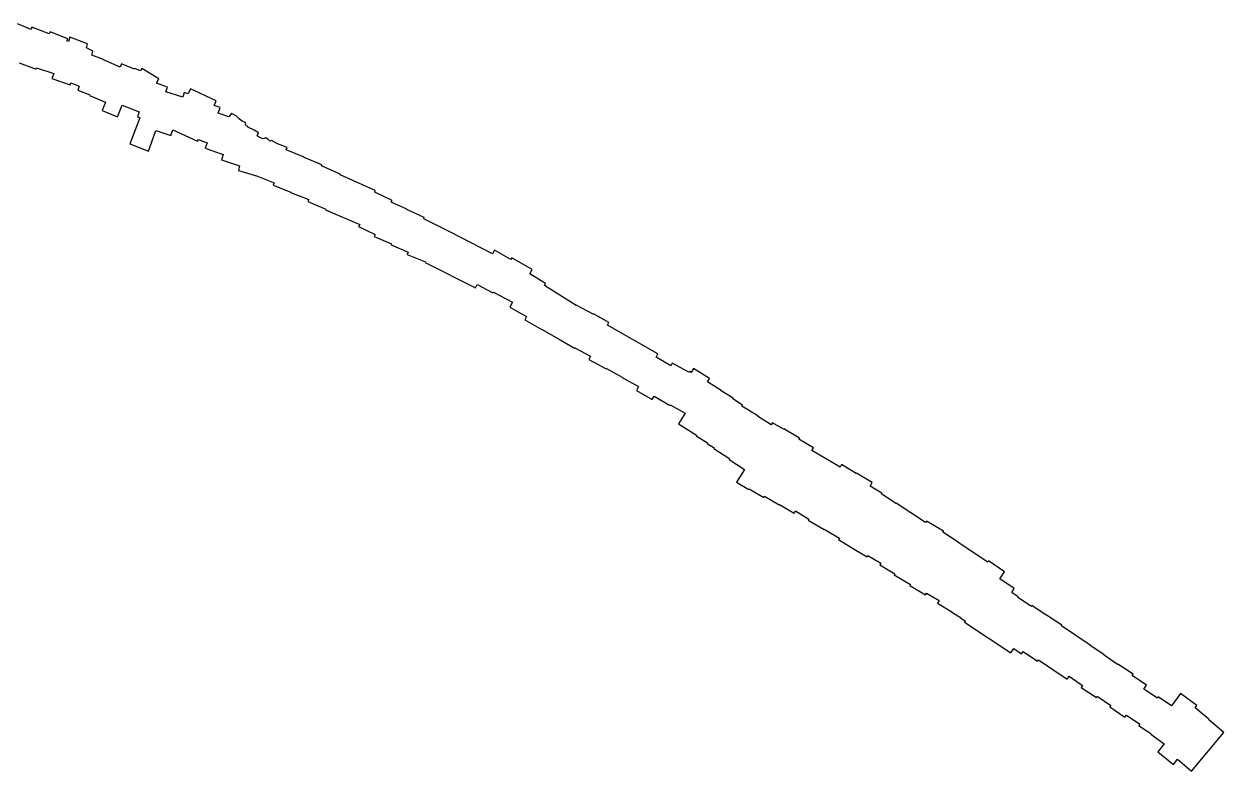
# Model space of a CAD drawing. Extents: x 2650582 to 3923188, y 277893 to 989177.
# Drawn here: x 3694577 to 3703730, y 526447 to 532145 of the extents above; entities that cross this region are included whole.
import ezdxf

# ---------------------------------------------------------------- set-up
doc = ezdxf.new("R2010")
doc.units = 0
doc.layers.add('Level 3', color=7, linetype='Continuous')

msp = doc.modelspace()

# ---------------------------------------------------------------- linework, layer by layer
at = {"layer": 'Level 3'}
for points in [[(3695418.6, 531799.8), (3695320.6, 531840.7), (3695310.6, 531816.9), (3695183.3, 531872.8), (3695184.2, 531874.9), (3695092.9, 531908.5), (3695102.2, 531939.1), (3695053.5, 531963.3), (3695060.7, 531994.8), (3694926.9, 532045.5), (3694915.3, 532012.8), (3694904.3, 532016.6), (3694910.1, 532032.3), (3694775.8, 532086.4), (3694769.5, 532071.4), (3694637.1, 532122), (3694630.3, 532104.5), (3694526.7, 532145.5)], [(3694538.8, 531849.2), (3694668.3, 531800.4), (3694672.5, 531810.9), (3694802.9, 531767), (3694789.9, 531728.8), (3694929.2, 531682.3), (3694933.6, 531695.5), (3694998.4, 531672.3), (3694988.3, 531641.4), (3695079, 531606.3), (3695076.7, 531598.9), (3695198.5, 531548.6), (3695172.4, 531486.2), (3695289.1, 531436.9), (3695325.8, 531525.9)], [(3697378.1, 530785.3), (3697383.5, 530798.3), (3697251.6, 530863.1), (3697255.8, 530875.6), (3696987.1, 530995.6), (3696988.8, 530998.9), (3696845.1, 531064.3), (3696847.3, 531071), (3696713.1, 531126.8), (3696714.3, 531130.2), (3696577, 531185.1), (3696583.5, 531204.5), (3696509.7, 531231.1), (3696464.6, 531256), (3696453.8, 531251.3), (3696448.1, 531253.3), (3696440.1, 531263.3), (3696421.6, 531276.3), (3696401.7, 531270.1), (3696370.7, 531281.3), (3696354.8, 531291.5), (3696364.5, 531315.6), (3696332.2, 531336.6), (3696283.4, 531357.4), (3696281.6, 531366), (3696270.4, 531369.8), (3696265.9, 531377.6), (3696268.7, 531386), (3696262.5, 531395.3), (3696241.3, 531404.9), (3696219.8, 531419.8), (3696197.8, 531441.4), (3696158.2, 531463.5), (3696140, 531436.8), (3696058.6, 531466), (3696071.9, 531508.1), (3696026.9, 531524.8), (3696042.8, 531559.3), (3695846.4, 531652), (3695827.7, 531612), (3695799.4, 531622.1), (3695787.2, 531586.4), (3695659.1, 531628.9), (3695670.9, 531664.5), (3695587.4, 531694.1), (3695604.6, 531728.3), (3695474.6, 531806.7), (3695464.4, 531789), (3695420.9, 531806.2), (3695418.6, 531799.8)], [(3695325.8, 531525.9), (3695454.9, 531476.6), (3695441.6, 531437.4), (3695459.5, 531430.2), (3695384.1, 531230.5), (3695525.3, 531174.1), (3695582.1, 531332.5), (3695697, 531294.2), (3695712.4, 531338.8), (3695900.8, 531252.4), (3695906.3, 531264.4), (3695972.8, 531239.9), (3695959.4, 531199.2), (3696095.2, 531150.2), (3696081.9, 531109.8), (3696220.9, 531062.6), (3696211.7, 531028.6), (3696357.3, 530983.9), (3696485.4, 530934.8), (3696478.2, 530915.2), (3696611.3, 530863.2), (3696610.4, 530859.9), (3696747.9, 530806.1), (3696742.5, 530791.5), (3696879.1, 530733.2), (3696876.9, 530728.9), (3697137.1, 530616.8), (3697128.8, 530599.4), (3697255.3, 530540.7)], [(3699790.1, 529416.8), (3699806.1, 529441.8), (3699683.5, 529517.5), (3699665.1, 529487.1), (3699651.7, 529495.2), (3699648.4, 529489.2), (3699521.1, 529559.2), (3699509.5, 529537.8), (3699397.2, 529603.4), (3699411.4, 529629.4), (3699027, 529846.9), (3699038.2, 529869.1), (3698919.2, 529935.3), (3698917.4, 529931.9), (3698789, 530000.6), (3698788.1, 529998.9), (3698546.9, 530150.9), (3698555.3, 530165.4), (3698433.7, 530238.8), (3698452.1, 530272.1), (3698297.9, 530360.8), (3698290.2, 530348), (3698164.1, 530420.7), (3698149.1, 530392.6), (3697825.2, 530559.2), (3697626.1, 530659.8), (3697629.7, 530669.5), (3697495.6, 530731.3), (3697496.3, 530733.1), (3697378.1, 530785.3)], [(3697255.3, 530540.7), (3697248.6, 530524.8), (3697380.5, 530468.7), (3697377.3, 530461.7), (3697506.9, 530405.1), (3697500, 530387.5), (3697637.9, 530330.5), (3697636.3, 530326.9), (3698020.2, 530132.1), (3698032.2, 530157.7), (3698153.4, 530094), (3698157.7, 530100.8), (3698301.7, 530022.7), (3698283.2, 529985.4), (3698410, 529912.9), (3698396.5, 529887.7), (3698522.2, 529817.2), (3698522.8, 529818.2), (3698653.2, 529744.4), (3698652.5, 529742.6), (3698776.2, 529671.6), (3698778.9, 529676.2), (3698897.9, 529611.4), (3698884.4, 529585.8), (3699018.3, 529514.9), (3699020.1, 529518.2), (3699140.3, 529451.6), (3699139.8, 529449.8), (3699263.6, 529379.5), (3699247.7, 529350.4), (3699368.3, 529281.4), (3699382.1, 529305.2), (3699501.4, 529236.9), (3699504, 529241.4), (3699620, 529175.9), (3699569.2, 529095.2)], [(3700285.2, 529103.5), (3700275.3, 529087), (3700172, 529154.6), (3700173.2, 529156), (3700051.9, 529230), (3700057.6, 529238.5), (3699982.4, 529287.2), (3699984.8, 529290.9), (3699893, 529345.8), (3699895.3, 529348.6), (3699790.1, 529416.8)], [(3699569.2, 529095.2), (3699705.3, 529009), (3699702.5, 529004.7), (3699789, 528949.6), (3699787.1, 528946.2), (3699840.8, 528911.1), (3699838.5, 528908), (3699959.1, 528829), (3699955.6, 528824.1), (3700071.4, 528747.7)], [(3702110.1, 527808.2), (3702129.8, 527838), (3702019.5, 527912.7), (3702056, 527965.8), (3701933.8, 528050.3), (3701927.1, 528040.8), (3701701, 528189), (3701703.1, 528192.6), (3701585, 528269.8), (3701589.1, 528276.6), (3701460.5, 528353.8), (3701453.6, 528342.3), (3701228.3, 528490.5), (3701226.7, 528488.2), (3701116, 528562.2), (3701118.8, 528566.9), (3701030.3, 528621), (3701045.9, 528647), (3700925.9, 528719.1), (3700924.6, 528716.9), (3700813.1, 528783.8), (3700801.5, 528764.4), (3700690.1, 528831.4), (3700689.7, 528830.6), (3700586.8, 528892.6), (3700598.1, 528911.5), (3700486.9, 528978.4), (3700491, 528985.4), (3700371.1, 529057.5), (3700368.5, 529053.5), (3700285.2, 529103.5)], [(3700071.4, 528747.7), (3700012.2, 528649.2), (3700104.8, 528593.6), (3700108.8, 528600.3), (3700219.4, 528533.8), (3700225.5, 528543.9), (3700337, 528476.9), (3700339, 528480.4), (3700450.5, 528413.5), (3700461, 528430.9), (3700563.9, 528369.2), (3700558.9, 528360.9), (3700678.8, 528288.6), (3700681.1, 528292.2), (3700796.2, 528223), (3700789.7, 528212.2), (3700909.7, 528140.1), (3701007.6, 528081.9), (3701013.8, 528092.1), (3701111.2, 528033.6), (3701103.4, 528020.6), (3701218.7, 527951.5), (3701214.5, 527944.5), (3701337.2, 527870.8), (3701332.6, 527863.1), (3701452.6, 527791), (3701460.5, 527804.2), (3701556, 527746.8), (3701544, 527726.8), (3701654.3, 527660.4), (3701652.6, 527657.3), (3701723.8, 527614.6), (3701723.3, 527613.9), (3701757.2, 527591.1), (3701750.7, 527581.2), (3702104, 527347.6), (3702126, 527380.7)], [(3703397.2, 527038.3), (3703328.1, 526943.8), (3703227.8, 527011.6), (3703222.1, 527003.2), (3703119.3, 527072.4), (3703139.3, 527102.3), (3703029.9, 527176), (3703035.8, 527184.8), (3702919.8, 527263.1), (3702917.9, 527260.3), (3702815.1, 527329.7), (3702816.5, 527331.8), (3702707.1, 527405.6), (3702708.6, 527407.8), (3702592.5, 527486.1), (3702591.7, 527484.9), (3702488.9, 527554.3), (3702491.5, 527558.1), (3702375.5, 527636.4), (3702374.1, 527634.4), (3702264.7, 527708.3), (3702260.6, 527702.2), (3702157.8, 527771.5), (3702159.8, 527774.5), (3702110.1, 527808.2)], [(3702126, 527380.7), (3702185.5, 527340.5), (3702196.9, 527357.5), (3702306.4, 527283.7), (3702313.8, 527294.8), (3702423.3, 527221), (3702423.5, 527221.3), (3702532.9, 527147.5), (3702547.7, 527169.3), (3702650.5, 527100.1), (3702640, 527084.6), (3702756.1, 527006.3), (3702763, 527016.6), (3702865.8, 526947.2), (3702857.7, 526935.1), (3702973.8, 526856.8), (3702985.1, 526873.5), (3703087.8, 526804.1), (3703080.6, 526793.5), (3703172.9, 526731.3)], [(3703481.5, 526446.8), (3703729.6, 526739.7), (3703612.1, 526840.8), (3703613.8, 526843.1), (3703509.1, 526927.9), (3703522.2, 526946.3), (3703397.2, 527038.3)], [(3703172.9, 526731.3), (3703170.9, 526728.7), (3703272.3, 526653), (3703224.5, 526592.2), (3703343.7, 526497.7), (3703375.7, 526536.6), (3703481.5, 526446.8)]]:
    msp.add_lwpolyline(points, dxfattribs=at)

doc.saveas('drawing.dxf')
